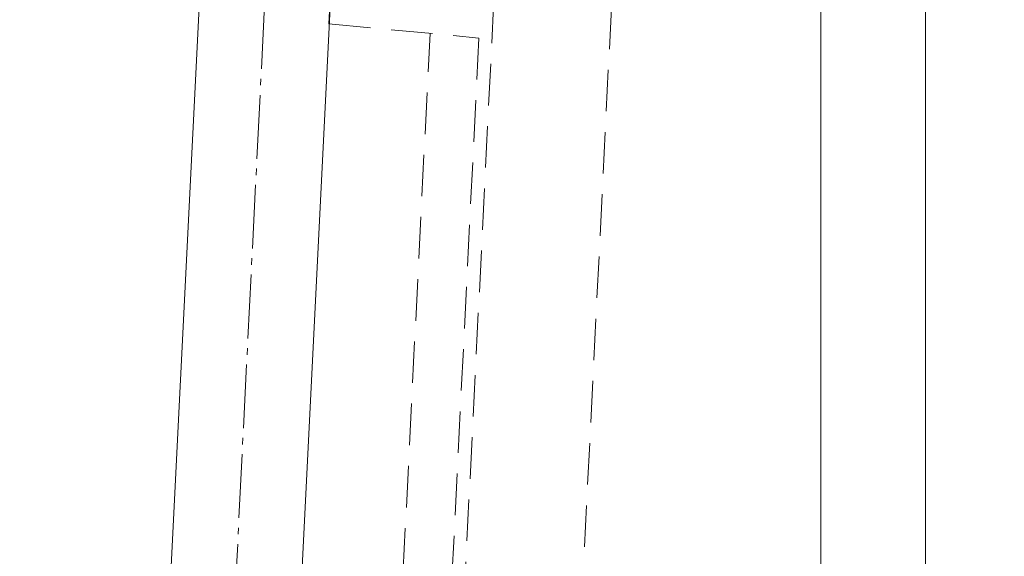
# Model space of a CAD drawing. Header units: millimetres. Extents: x -916886 to 3713765, y -2985421 to 1675785.
# Tile 59 of 656: x -43810 to -42305, y 70052 to 70872. Entities that reach past the tile are written whole.
import ezdxf

# ---------------------------------------------------------------- set-up
doc = ezdxf.new("R2010")
doc.units = ezdxf.units.MM
doc.linetypes.add('AM_DIN_G_W050', pattern=[13.75, 9.75, -1.5, 1, -1.5])
doc.linetypes.add('HIDDEN', pattern=[9.525, 6.35, -3.175])
for name, color, linetype, lineweight in [('A99_N_kce-pohl', 1, 'Continuous', 9), ('A99_N_kce-rez-sil', 6, 'Continuous', 18), ('A99_S_kce-pohl', 7, 'Continuous', 5), ('A99_S_kce-rez-ten', 7, 'Continuous', 9)]:
    doc.layers.add(name, color=color, linetype=linetype, lineweight=lineweight)

msp = doc.modelspace()

# ---------------------------------------------------------------- linework, layer by layer
at = {"layer": 'A99_N_kce-pohl', "color": 7, "lineweight": 5}
msp.add_lwpolyline([(-42425, 69657.5), (-42425, 72400)], dxfattribs=at)
at = {"layer": 'A99_N_kce-pohl', "color": 7, "linetype": 'Continuous', "lineweight": 5}
for radius, start, end in [(4410, 317.9079, 42.0921), (4355, 318.4308, 42.0955)]:
    msp.add_arc((-45672.5, 72400), radius, start, end, dxfattribs=at)
at = {"layer": 'A99_N_kce-rez-sil', "color": 7, "linetype": 'Continuous', "lineweight": 5}
for radius, start, end in [(4400, 317.9079, 42.0921), (4375, 317.906, 42.094)]:
    msp.add_arc((-45672.5, 72400), radius, start, end, dxfattribs=at)
at = {"layer": 'A99_S_kce-pohl', "color": 7, "linetype": 'AM_DIN_G_W050', "lineweight": 0, "ltscale": 10}
msp.add_lwpolyline([(-43359.9, 72405), (-43809.9, 63405)], dxfattribs=at)
at = {"layer": 'A99_S_kce-pohl', "color": 253, "linetype": 'AM_DIN_G_W050', "lineweight": 0, "ltscale": 10}
msp.add_lwpolyline([(-43359.9, 72405), (-43809.9, 63405)], dxfattribs=at)
at = {"layer": 'A99_S_kce-pohl', "color": 7, "lineweight": 5}
for points in [[(-43260, 72400), (-43710, 63400)], [(-43470.5, 72194.9), (-43601.3, 69578.5)]]:
    msp.add_lwpolyline(points, dxfattribs=at)
at = {"layer": 'A99_S_kce-pohl', "lineweight": 5}
for points in [[(-43260, 72400), (-43710, 63400)], [(-43470.5, 72194.9), (-43601.3, 69578.5)]]:
    msp.add_lwpolyline(points, dxfattribs=at)
at = {"layer": 'A99_S_kce-rez-ten', "color": 7, "lineweight": 0}
msp.add_lwpolyline([(-42585, 75135), (-42585, 69657.5)], dxfattribs=at)
at = {"layer": 'A99_S_kce-rez-ten', "color": 7, "linetype": 'HIDDEN', "lineweight": 0, "ltscale": 10}
for points in [[(-42965.4, 69685.7), (-42829.8, 72400)], [(-43237.8, 69746.1), (-43182.5, 70851.2)]]:
    msp.add_lwpolyline(points, dxfattribs=at)
msp.add_lwpolyline([(-43394.9, 69707.1), (-43145.2, 69694.7), (-43085.3, 70893.2), (-43335, 70905.6), (-43337, 70865.7), (-43107.8, 70844.2), (-43162.7, 69745.6), (-43392.9, 69747.1)], close=True, dxfattribs=at)

doc.saveas('drawing.dxf')
